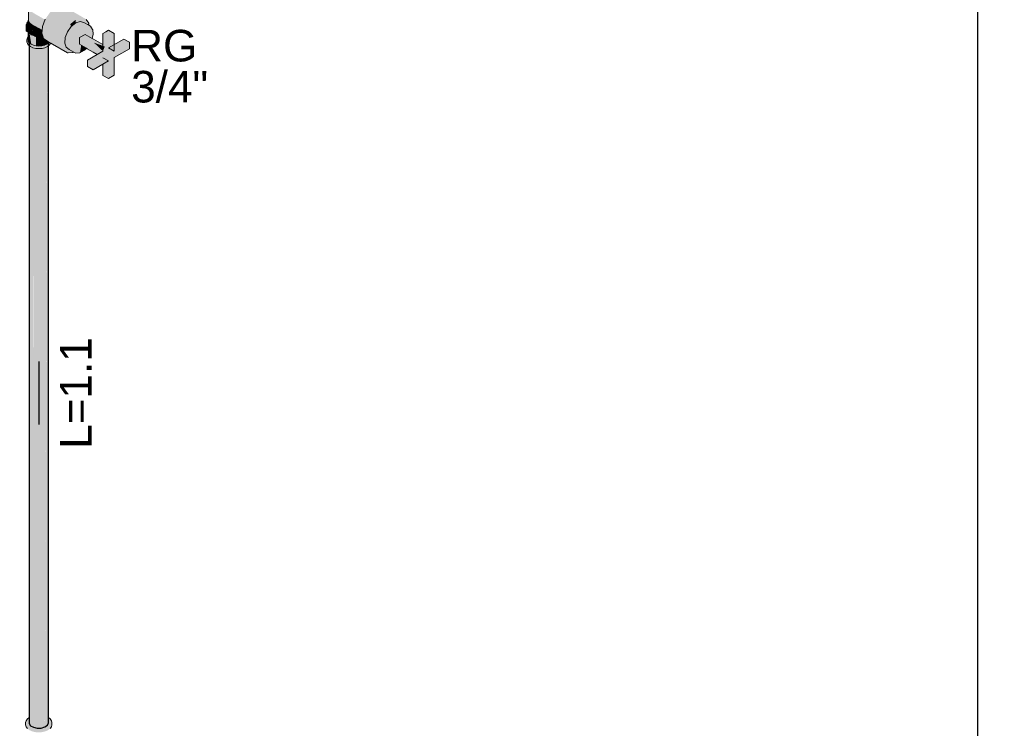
# Model space of a CAD drawing. Header units: millimetres. Extents: x 2 to 902, y -447 to 199.
# Tile 297 of 656: x 81.82 to 88.05, y 63.2 to 67.68. Entities that reach past the tile are written whole.
import ezdxf

# ---------------------------------------------------------------- set-up
doc = ezdxf.new("R2010")
doc.units = ezdxf.units.MM
doc.header["$MEASUREMENT"] = 0
doc.linetypes.add('NULL', pattern=[0])
for name, color, linetype, lineweight in [('AF-Condutos', 4, 'Continuous', 25), ('AF-Conexões', 9, 'Continuous', 18), ('AF-Registro', 9, 'Continuous', 18), ('AF-Sentido conduto', 9, 'Continuous', 30), ('AF-Textos conduto', 7, 'Continuous', 9), ('Textos', 7, 'Continuous', 9)]:
    doc.layers.add(name, color=color, linetype=linetype, lineweight=lineweight)
doc.styles.add('Arial', font='arial.ttf')

msp = doc.modelspace()

# ---------------------------------------------------------------- hatches: boundary and pattern name
at = {"layer": 'AF-Condutos', "linetype": 'Continuous'}
for points in [[(81.8763, 63.2256), (81.8764, 63.2716), (81.8763, 67.5396), (81.8763, 63.2714)], [(81.8764, 63.264), (81.8763, 63.2256), (81.8854, 63.2119), (81.9034, 63.2015), (81.9272, 63.1962), (81.9272, 63.3022), (81.9272, 63.3424), (81.9272, 67.5102), (81.904, 63.3101), (81.9039, 63.2847), (81.9039, 63.3099), (81.9034, 63.3093), (81.9034, 63.2843), (81.9034, 63.3093), (81.9039, 63.3099), (81.9034, 67.5155), (81.8857, 63.2846), (81.8857, 63.271), (81.8857, 63.2845), (81.8854, 63.2841), (81.8854, 63.2708), (81.8854, 63.2841), (81.8857, 63.2845), (81.8854, 67.5259), (81.8764, 63.2716)], [(81.8763, 67.517), (81.8764, 63.2716), (81.8854, 67.5126), (81.8852, 67.513), (81.8844, 67.5134), (81.8763, 67.5195)], [(81.8854, 67.5126), (81.8854, 67.5129), (81.8852, 67.513)], [(81.8854, 67.5099), (81.8857, 63.271), (81.9034, 67.505), (81.9034, 67.5056), (81.9027, 67.5058), (81.9002, 67.5064), (81.8854, 67.5129)], [(81.9039, 63.2847), (81.904, 63.3101), (81.9034, 67.5155), (81.9039, 63.3099)], [(81.9035, 67.5032), (81.904, 63.3101), (81.9272, 67.4999), (81.9272, 67.5014), (81.9247, 67.5015), (81.9185, 67.502), (81.9035, 67.5056)], [(81.9272, 63.1962), (81.9526, 63.197), (81.9526, 67.511)], [(81.9526, 67.4994), (81.9526, 67.5016), (81.9381, 67.5005), (81.9272, 67.5014), (81.9272, 67.4997), (81.9272, 63.1962)], [(81.9526, 63.197), (81.9753, 63.2037), (81.9753, 67.5177)], [(81.9578, 67.502), (81.9526, 67.5016), (81.9526, 67.5008), (81.9526, 63.197), (81.9753, 67.5033), (81.9753, 67.5062)], [(81.9756, 63.274), (81.9753, 63.2037), (81.9914, 63.2151), (81.9914, 63.2671), (81.9914, 63.2684), (81.9914, 67.5291), (81.9756, 63.2802)], [(81.9761, 67.5064), (81.9753, 67.5062), (81.9753, 67.5061), (81.9753, 63.2037), (81.9913, 67.51), (81.9913, 67.5131)], [(81.998, 63.2634), (81.998, 63.2641), (81.998, 67.5433), (81.9914, 63.2683), (81.9957, 63.2651), (81.9914, 63.2683), (81.9914, 63.267), (81.9914, 63.2151), (81.998, 63.2293)], [(81.9979, 67.5161), (81.9979, 67.518), (81.9918, 67.5134), (81.9914, 67.5132), (81.9914, 67.513), (81.9914, 63.2151)]]:
    msp.add_hatch(color=151, dxfattribs=at).paths.add_polyline_path(points)
at = {"layer": 'AF-Conexões', "linetype": 'Continuous'}
for points in [[(82.0089, 63.2552), (81.998, 63.2634), (81.998, 63.2615), (81.998, 63.2489), (81.998, 63.2475), (81.998, 63.2293), (81.9949, 63.2228), (81.9914, 63.2151), (81.9753, 63.2037), (81.9878, 63.2073), (81.9753, 63.2037), (81.9627, 63.1999), (81.9722, 63.2014), (81.986, 63.2036), (81.9883, 63.2075), (81.9939, 63.2169), (81.9883, 63.2075), (81.986, 63.2036), (81.9899, 63.2079), (81.986, 63.2036), (81.998, 63.2054), (81.9998, 63.2109), (81.998, 63.2103), (81.9998, 63.2109), (81.998, 63.2171), (81.9998, 63.2109), (81.998, 63.2054), (82.0002, 63.211), (82.0045, 63.2244), (81.998, 63.2198), (82.0045, 63.2244), (82.0002, 63.211), (81.998, 63.2054), (82.0064, 63.2067), (82.0062, 63.2127), (82.0064, 63.2067), (82.0064, 63.2128), (82.0059, 63.2255), (82.0064, 63.2128), (82.0064, 63.2067), (81.9627, 63.1999), (81.9526, 63.197), (81.9413, 63.1966), (81.8952, 63.1895), (81.9383, 63.1928), (81.96, 63.1972), (81.9383, 63.1928), (81.9957, 63.1971), (81.997, 63.1983), (81.9957, 63.1971), (81.9973, 63.1984), (82.0064, 63.2052), (81.9957, 63.1971), (81.8952, 63.1895), (81.8779, 63.1971), (81.8672, 63.2201), (81.8564, 63.2436), (81.8535, 63.2311), (81.8672, 63.212), (81.8535, 63.2311), (81.8535, 63.2175), (81.8564, 63.2187), (81.8647, 63.2071), (81.8672, 63.2052), (81.8672, 63.1942), (81.8672, 63.2052), (81.8647, 63.2071), (81.8564, 63.2187), (81.8535, 63.2175), (81.8564, 63.2051), (81.8647, 63.1935), (81.8672, 63.1916), (81.8779, 63.1835), (81.8952, 63.1759), (81.9152, 63.1711), (81.9152, 63.1847), (81.9152, 63.1711), (81.9368, 63.1831), (81.9583, 63.1847), (81.9368, 63.1831), (81.9152, 63.1711), (81.9368, 63.1695), (81.9583, 63.1711), (81.9784, 63.1895), (81.9583, 63.1711), (81.9784, 63.1759), (81.9957, 63.1835), (82.0064, 63.1916), (82.0064, 63.2025), (82.0064, 63.1916), (82.0089, 63.1935), (82.0172, 63.2051), (82.0172, 63.2187), (82.0172, 63.2051), (82.0201, 63.2175), (82.0201, 63.2311), (82.0089, 63.2071), (82.0124, 63.2146), (82.0105, 63.214), (82.0124, 63.2146), (82.0201, 63.2311), (82.0064, 63.2258), (82.0201, 63.2311), (82.0084, 63.2273), (82.0064, 63.2266), (81.998, 63.2238), (82.0084, 63.2273), (82.0201, 63.2311), (82.0185, 63.2344), (82.0095, 63.254)], [(81.8647, 63.2552), (81.8605, 63.2494), (81.8564, 63.2436), (81.8658, 63.2232), (81.8727, 63.2083), (81.8763, 63.2005), (81.8779, 63.1971), (81.8763, 63.2021), (81.8745, 63.2079), (81.8763, 63.2021), (81.8763, 63.2075), (81.8763, 63.2021), (81.8779, 63.1971), (81.8821, 63.2062), (81.8763, 63.2133), (81.8705, 63.2205), (81.8763, 63.2133), (81.8763, 63.2171), (81.8763, 63.2133), (81.8821, 63.2062), (81.8779, 63.1971), (81.883, 63.1949), (81.8952, 63.1895), (81.8943, 63.1952), (81.8929, 63.2038), (81.8943, 63.1952), (81.8952, 63.1895), (81.9319, 63.1952), (81.9299, 63.1956), (81.9319, 63.1952), (81.9413, 63.1966), (81.9344, 63.1964), (81.9272, 63.1962), (81.9235, 63.197), (81.9229, 63.1972), (81.9195, 63.196), (81.9229, 63.1972), (81.9201, 63.1978), (81.918, 63.1982), (81.9141, 63.1958), (81.918, 63.1982), (81.9127, 63.1994), (81.9126, 63.1994), (81.9059, 63.1956), (81.9126, 63.1994), (81.9124, 63.1995), (81.9114, 63.1997), (81.9056, 63.1956), (81.9114, 63.1997), (81.9101, 63.2), (81.9084, 63.2004), (81.9037, 63.1955), (81.9084, 63.2004), (81.9065, 63.2008), (81.9011, 63.1954), (81.9058, 63.2001), (81.8956, 63.2032), (81.9058, 63.2001), (81.9065, 63.2008), (81.9034, 63.2015), (81.8923, 63.2079), (81.8882, 63.2049), (81.8849, 63.2122), (81.8763, 63.2253), (81.8621, 63.2469), (81.8763, 63.2253), (81.8849, 63.2122), (81.8882, 63.2049), (81.8895, 63.2058), (81.8923, 63.2079), (81.8906, 63.2089), (81.8854, 63.2119), (81.885, 63.2125), (81.8763, 63.2256), (81.8763, 63.2551), (81.8763, 63.2603), (81.8763, 63.2639)], [(82.0089, 63.2552), (82.0201, 63.2311), (82.0172, 63.2436)]]:
    msp.add_hatch(color=161, dxfattribs=at).paths.add_polyline_path(points)
at = {"layer": 'AF-Registro', "linetype": 'Continuous'}
for points in [[(81.8722, 67.6825), (81.8722, 67.6797), (81.8744, 67.6701), (81.8744, 67.6871), (81.874, 67.6863), (81.8744, 67.6871), (81.8744, 67.7501), (81.8722, 67.7597)], [(81.8744, 67.6871), (81.8744, 67.6701), (81.8744, 67.67), (81.8807, 67.6613), (81.8909, 67.6537), (81.9657, 67.6778), (81.9758, 67.6811), (81.9768, 67.6837), (81.929, 67.7053), (81.9797, 67.6824), (81.8949, 67.7313), (81.8931, 67.7324), (81.8948, 67.7311), (81.8931, 67.7324), (81.8909, 67.7227), (81.8845, 67.7089), (81.8909, 67.7227), (81.8931, 67.7324), (81.9072, 67.7263), (81.8909, 67.7337), (81.8807, 67.7413), (81.8807, 67.7009), (81.8807, 67.7413), (81.8744, 67.7501), (81.8783, 67.6956), (81.8744, 67.6873), (81.8783, 67.6956), (81.8744, 67.7492), (81.8744, 67.7501)], [(82.078, 67.7696), (82.0428, 67.758), (82.037, 67.7533), (82.0579, 67.7412), (82.037, 67.7533), (82.0075, 67.729), (81.9784, 67.6877), (82.0886, 67.5673), (82.0913, 67.5678), (82.1051, 67.5706), (82.1067, 67.5897), (82.1051, 67.5706), (82.1709, 67.584), (82.1195, 67.6078), (82.1087, 67.6127), (82.1066, 67.6137), (82.1087, 67.6127), (82.1195, 67.6078), (82.1273, 67.6281), (82.128, 67.6297), (82.1273, 67.6281), (82.1195, 67.6078), (82.1428, 67.6408), (82.1369, 67.6526), (82.1357, 67.655), (82.1652, 67.6792), (82.1709, 67.684), (82.1709, 67.6807), (82.1709, 67.664), (82.1864, 67.6766), (82.1876, 67.6777), (82.1864, 67.6766), (82.1709, 67.664), (82.1428, 67.6408), (82.1195, 67.6078), (82.1051, 67.5706), (82.102, 67.5358), (82.1109, 67.5093), (82.1302, 67.4957), (82.1589, 67.4792), (82.1593, 67.4794), (82.1589, 67.4792), (82.1636, 67.4764), (82.1641, 67.4764), (82.1636, 67.4764), (82.1718, 67.4717), (82.165, 67.4765), (82.1602, 67.4799), (82.165, 67.4765), (82.1718, 67.4717), (82.1743, 67.4771), (82.1811, 67.492), (82.1525, 67.4853), (82.1811, 67.492), (82.1718, 67.4717), (82.1945, 67.4732), (82.1981, 67.4734), (82.2033, 67.5048), (82.1945, 67.4773), (82.1945, 67.4997), (82.1945, 67.4773), (82.2033, 67.5048), (82.2062, 67.522), (82.2019, 67.5245), (82.1973, 67.5271), (82.1945, 67.5209), (82.1973, 67.5271), (82.1945, 67.5288), (82.1923, 67.53), (82.1897, 67.5315), (82.1854, 67.534), (82.1897, 67.5315), (82.1923, 67.53), (82.1945, 67.5288), (82.1945, 67.5375), (82.1945, 67.5474), (82.1799, 67.5372), (82.1945, 67.5474), (82.1945, 67.5563), (82.1755, 67.5397), (82.1591, 67.5492), (82.1436, 67.5118), (82.1466, 67.5466), (82.161, 67.5838), (82.1497, 67.5546), (82.1466, 67.5466), (82.1463, 67.5425), (82.1571, 67.5487), (82.1585, 67.5496), (82.1561, 67.5509), (82.1585, 67.5496), (82.1779, 67.5608), (82.1925, 67.5692), (82.1779, 67.5608), (82.1585, 67.5496), (82.1571, 67.5487), (82.1463, 67.5425), (82.1436, 67.5118), (82.1591, 67.5492), (82.1755, 67.5397), (82.1945, 67.5563), (82.1945, 67.5683), (82.1945, 67.5704), (82.2045, 67.5761), (82.1945, 67.5963), (82.1843, 67.6168), (82.2045, 67.5761), (82.2125, 67.5808), (82.2205, 67.5854), (82.2125, 67.64), (82.2205, 67.5854), (82.2407, 67.6493), (82.2236, 67.5952), (82.2278, 67.5927), (82.2236, 67.5952), (82.2205, 67.5854), (82.2269, 67.5891), (82.2285, 67.5923), (82.2269, 67.5891), (82.2305, 67.5912), (82.2315, 67.5906), (82.2325, 67.5923), (82.2315, 67.5906), (82.2397, 67.5859), (82.2589, 67.6042), (82.2679, 67.6128), (82.2594, 67.6078), (82.2586, 67.6074), (82.2594, 67.6078), (82.2563, 67.6308), (82.2594, 67.6078), (82.2679, 67.6128), (82.2397, 67.5859), (82.2528, 67.5783), (82.2751, 67.5654), (82.2814, 67.5914), (82.2788, 67.619), (82.2784, 67.6227), (82.264, 67.6432), (82.2546, 67.6486), (82.2549, 67.6456), (82.2546, 67.6486), (82.2224, 67.6672), (82.1991, 67.6733), (82.205, 67.692), (82.1991, 67.6733), (82.2224, 67.6672), (82.2072, 67.6938), (82.2158, 67.6788), (82.2224, 67.6672), (82.1709, 67.584), (82.2506, 67.6598), (82.2332, 67.6846), (82.2506, 67.6598), (82.2533, 67.6624), (82.2365, 67.6857), (82.2533, 67.6624), (82.2368, 67.6858), (82.2353, 67.688), (82.2084, 67.6947), (82.2353, 67.688), (82.2087, 67.695), (82.2062, 67.6956), (82.2353, 67.688), (82.1071, 67.762)], [(81.8722, 67.6825), (81.8718, 67.6815), (81.8709, 67.6796), (81.8696, 67.6768), (81.8671, 67.6715), (81.8716, 67.6682), (81.8671, 67.6715), (81.866, 67.6691), (81.8666, 67.6677), (81.8674, 67.6672), (81.8666, 67.6677), (81.866, 67.6691), (81.8664, 67.6678), (81.866, 67.6691), (81.8656, 67.6682), (81.8623, 67.6611), (81.8586, 67.6532), (81.8578, 67.6515), (81.8652, 67.6502), (81.8722, 67.6491), (81.8704, 67.655), (81.8722, 67.6536), (81.8722, 67.6605), (81.8722, 67.6644), (81.8722, 67.6605), (81.8722, 67.6536), (81.8704, 67.655), (81.8722, 67.6491), (81.8652, 67.6502), (81.8578, 67.6515), (81.8722, 67.6432), (81.8744, 67.6419), (81.8729, 67.6468), (81.8722, 67.6471), (81.8729, 67.6468), (81.8744, 67.6419), (81.8736, 67.6465), (81.8724, 67.6534), (81.8727, 67.6598), (81.8723, 67.6644), (81.8722, 67.6654), (81.872, 67.6679), (81.8722, 67.6654), (81.8723, 67.6644), (81.8725, 67.6642), (81.8723, 67.6644), (81.8727, 67.6598), (81.8724, 67.6534), (81.8736, 67.6465), (81.874, 67.6463), (81.8734, 67.6527), (81.874, 67.6463), (81.8744, 67.6462), (81.8744, 67.6519), (81.8744, 67.6574), (81.873, 67.664), (81.8722, 67.6677), (81.8714, 67.6743), (81.8722, 67.6677), (81.873, 67.664), (81.8744, 67.6574), (81.8734, 67.6637), (81.8729, 67.6672), (81.8722, 67.6713), (81.8718, 67.6737), (81.8722, 67.6713), (81.8729, 67.6672), (81.8736, 67.6666), (81.8729, 67.6672), (81.8734, 67.6637), (81.8744, 67.6574), (81.8744, 67.6631), (81.8744, 67.6574), (81.8744, 67.6519), (81.8744, 67.6462), (81.874, 67.6463), (81.8736, 67.6465), (81.8744, 67.6419), (81.8748, 67.646), (81.8744, 67.6419), (81.8802, 67.6385), (81.8778, 67.6447), (81.8753, 67.6513), (81.8778, 67.6447), (81.8802, 67.6385), (81.8787, 67.6443), (81.8802, 67.6385), (81.8795, 67.6439), (81.8789, 67.6442), (81.8772, 67.6498), (81.8756, 67.6557), (81.8772, 67.6498), (81.8789, 67.6442), (81.8777, 67.6494), (81.8789, 67.6442), (81.8795, 67.6439), (81.8802, 67.6385), (81.881, 67.6381), (81.8818, 67.6376), (81.8817, 67.6379), (81.8801, 67.6436), (81.8817, 67.6379), (81.8804, 67.6435), (81.8817, 67.6379), (81.8808, 67.6433), (81.8801, 67.6449), (81.879, 67.6485), (81.8801, 67.6449), (81.8808, 67.6433), (81.8817, 67.6379), (81.8818, 67.6376), (81.8934, 67.6309), (81.8878, 67.6365), (81.881, 67.6433), (81.8801, 67.6477), (81.8794, 67.6482), (81.8801, 67.6477), (81.881, 67.6433), (81.8878, 67.6365), (81.8934, 67.6309), (81.8893, 67.6361), (81.8934, 67.6309), (81.909, 67.6219), (81.9166, 67.6175), (81.905, 67.6275), (81.9053, 67.627), (81.905, 67.6275), (81.8967, 67.6343), (81.8925, 67.6353), (81.8898, 67.636), (81.8851, 67.6414), (81.8898, 67.636), (81.8925, 67.6353), (81.8967, 67.6343), (81.905, 67.6275), (81.8968, 67.6343), (81.8919, 67.6384), (81.8862, 67.6409), (81.8919, 67.6384), (81.8968, 67.6343), (81.905, 67.6275), (81.8972, 67.6342), (81.8927, 67.638), (81.8983, 67.634), (81.9028, 67.6306), (81.8984, 67.6339), (81.9028, 67.6306), (81.8983, 67.634), (81.8927, 67.638), (81.8982, 67.634), (81.8927, 67.638), (81.8972, 67.6342), (81.905, 67.6275), (81.9166, 67.6175), (81.9147, 67.6217), (81.9028, 67.6305), (81.9147, 67.6217), (81.9108, 67.63), (81.9103, 67.6311), (81.9067, 67.6319), (81.9063, 67.632), (81.9008, 67.6334), (81.9063, 67.632), (81.8996, 67.635), (81.8931, 67.6379), (81.8918, 67.6389), (81.883, 67.6455), (81.88, 67.6496), (81.8803, 67.6475), (81.88, 67.6496), (81.8786, 67.6516), (81.8766, 67.6544), (81.8758, 67.6578), (81.8746, 67.663), (81.8744, 67.6639), (81.8746, 67.6631), (81.8744, 67.6639), (81.8738, 67.6665), (81.8722, 67.6732), (81.8738, 67.6665), (81.8744, 67.6639), (81.8738, 67.6664), (81.8744, 67.6639), (81.8741, 67.6662), (81.8724, 67.6729), (81.8722, 67.6737), (81.8724, 67.6729), (81.8741, 67.6662), (81.8744, 67.6639), (81.8744, 67.666), (81.8744, 67.6698), (81.8744, 67.67), (81.8744, 67.6701), (81.8728, 67.6772), (81.8735, 67.6714), (81.8728, 67.6772), (81.8722, 67.6797)], [(81.8909, 67.6537), (81.9366, 67.6272), (81.9439, 67.6231), (81.9516, 67.6186), (81.9525, 67.621), (81.9528, 67.6216), (81.9531, 67.6224), (81.9539, 67.6245), (81.9531, 67.6224), (81.9528, 67.6216), (81.9525, 67.621), (81.9516, 67.6186), (81.9581, 67.6148), (81.9585, 67.6195), (81.9586, 67.6207), (81.9589, 67.6237), (81.959, 67.6255), (81.9544, 67.6259), (81.9543, 67.6257), (81.9537, 67.6259), (81.9543, 67.6257), (81.9544, 67.6259), (81.9548, 67.6268), (81.9544, 67.6259), (81.959, 67.6255), (81.9595, 67.6307), (81.9567, 67.6317), (81.9595, 67.6307), (81.9604, 67.6413), (81.9758, 67.6811), (81.9635, 67.6771)], [(81.9919, 67.5477), (82.0013, 67.5422), (82.0045, 67.5403), (82.0079, 67.5384), (82.0088, 67.539), (82.0079, 67.5384), (82.0121, 67.536), (82.0132, 67.5354), (82.0141, 67.5366), (82.0142, 67.5369), (82.0141, 67.537), (82.0126, 67.5379), (82.009, 67.5392), (82.0049, 67.5408), (82.009, 67.5392), (82.0126, 67.5379), (82.0093, 67.5394), (82.0053, 67.5413), (82.0093, 67.5394), (82.0126, 67.5379), (82.0096, 67.5397), (82.0126, 67.5379), (82.0141, 67.537), (82.0143, 67.5369), (82.0166, 67.5356), (82.0277, 67.5293), (82.0126, 67.5379), (82.0271, 67.5292), (82.0164, 67.5356), (82.0142, 67.5369), (82.0141, 67.5366), (82.0132, 67.5354), (82.0141, 67.5349), (82.0161, 67.5354), (82.0141, 67.5349), (82.0144, 67.5347), (82.0267, 67.5291), (82.0144, 67.5347), (82.0248, 67.5286), (82.12, 67.4737), (82.0959, 67.4907), (82.0286, 67.5295), (82.0174, 67.536), (82.0147, 67.5375), (82.0174, 67.536), (82.0286, 67.5295), (82.0959, 67.4907), (82.0414, 67.5326), (82.0298, 67.5415), (82.0219, 67.5476), (82.0141, 67.5379), (82.0219, 67.5476), (82.021, 67.5483), (82.0148, 67.5436), (82.0141, 67.543), (82.0148, 67.5436), (82.0141, 67.5444), (82.0137, 67.5427), (82.0128, 67.5387), (82.01, 67.54), (82.0057, 67.542), (82.0019, 67.5429), (82.0057, 67.542), (82.01, 67.54), (82.0128, 67.5387), (82.0101, 67.54), (82.0128, 67.5387), (82.0137, 67.5427), (82.0131, 67.5423), (82.0102, 67.5401), (82.0059, 67.5422), (82.0102, 67.5401), (82.0131, 67.5423), (82.0137, 67.5427), (82.0141, 67.5444), (82.0141, 67.5527), (82.0061, 67.5425), (82.0026, 67.5439), (82.0061, 67.5425), (82.0141, 67.5527), (82.0135, 67.5528), (82.0127, 67.5517), (82.0135, 67.5528), (82.0029, 67.5444), (82.0135, 67.5528), (82.0141, 67.5527), (82.0141, 67.5444), (82.0148, 67.5436), (82.021, 67.5483), (82.0298, 67.5415), (82.0339, 67.5433), (82.0298, 67.5415), (82.0959, 67.4907), (82.0848, 67.5238), (82.0356, 67.5441), (82.0848, 67.5238), (82.0545, 67.5524), (82.0436, 67.5476), (82.0403, 67.5462), (82.0226, 67.5495), (82.0403, 67.5462), (82.0436, 67.5476), (82.0545, 67.5524), (82.0421, 67.5641), (82.0303, 67.5553), (82.0271, 67.5528), (82.0303, 67.5553), (82.0421, 67.5641), (82.0361, 67.5698), (82.0848, 67.5238), (82.0863, 67.5408), (82.0886, 67.5673), (82.0429, 67.5937), (82.0299, 67.5756), (82.0288, 67.574), (82.0299, 67.5756), (82.0429, 67.5937), (82.0376, 67.5967), (82.0886, 67.5673), (82.0587, 67.6), (81.9784, 67.6877), (81.9604, 67.6413), (82.0118, 67.5927), (81.9604, 67.6413), (81.9581, 67.6148), (81.9935, 67.5944), (81.9996, 67.5909), (82.0217, 67.5781), (82.0238, 67.5769), (82.0217, 67.5781), (81.9996, 67.5909), (81.9935, 67.5944), (81.9864, 67.5888), (81.9935, 67.5944), (81.9581, 67.6148), (81.9566, 67.5978), (81.9752, 67.5871), (82.0197, 67.5614), (82.0181, 67.5623), (82.0141, 67.5646), (81.9752, 67.5871), (81.9566, 67.5978), (81.9713, 67.5865), (82.0141, 67.5536), (82.0171, 67.5578), (82.0141, 67.5536), (82.0158, 67.5522), (82.0141, 67.5536), (82.0141, 67.5536), (82.0097, 67.5538), (82.0141, 67.5536), (82.0112, 67.5558), (82.0102, 67.5545), (82.0112, 67.5558), (81.9731, 67.5851), (81.9713, 67.5865), (81.9566, 67.5978), (81.961, 67.5849), (81.9618, 67.5824), (81.9678, 67.5647)], [(82.1709, 67.664), (82.1709, 67.6807), (82.1709, 67.684), (82.1357, 67.655), (82.1369, 67.6526), (82.1565, 67.6603), (82.1369, 67.6526), (82.1428, 67.6408), (82.1555, 67.6588), (82.1428, 67.6408)], [(81.8578, 67.6119), (81.8695, 67.6052), (81.8832, 67.5973), (81.8763, 67.6069), (81.8832, 67.5973), (81.905, 67.5847), (81.9166, 67.578), (81.9166, 67.5819), (81.9166, 67.6175), (81.8718, 67.6133), (81.8695, 67.6131), (81.9166, 67.6175), (81.8695, 67.6447), (81.8578, 67.6515)], [(81.8744, 67.6639), (81.8766, 67.6544), (81.8766, 67.667), (81.8761, 67.6677), (81.8744, 67.67)], [(81.8766, 67.6644), (81.8766, 67.6544), (81.8822, 67.6593), (81.8827, 67.6598), (81.8812, 67.6609), (81.8807, 67.6613), (81.8766, 67.667)], [(81.8827, 67.6598), (81.8766, 67.6544), (81.883, 67.6455), (81.883, 67.6596)], [(81.8928, 67.6522), (81.8931, 67.6524), (81.883, 67.66)], [(81.883, 67.6582), (81.883, 67.6455), (81.8928, 67.6522), (81.8912, 67.6534), (81.8909, 67.6537), (81.883, 67.6596)], [(81.8931, 67.6524), (81.883, 67.6455), (81.8931, 67.6379), (81.9063, 67.632), (81.9063, 67.6465)], [(81.9063, 67.6448), (81.9063, 67.632), (81.9216, 67.6284), (81.9366, 67.6272), (81.9271, 67.6327), (81.9216, 67.6359), (81.9092, 67.6431)], [(81.9103, 67.6311), (81.9112, 67.6292), (81.9166, 67.6175), (81.9292, 67.6248), (81.9266, 67.6268), (81.9292, 67.6248), (81.9314, 67.626), (81.9258, 67.6274), (81.9314, 67.626), (81.9301, 67.6277), (81.9248, 67.6281), (81.9216, 67.6284)], [(81.9366, 67.6272), (81.9357, 67.6273), (81.9338, 67.6274), (81.9166, 67.6175), (81.9303, 67.6197), (81.9352, 67.6265), (81.9303, 67.6197), (81.9457, 67.622)], [(81.9166, 67.578), (81.9423, 67.5946), (81.9572, 67.6043), (81.9581, 67.6148), (81.9516, 67.6186), (81.9459, 67.604), (81.9516, 67.6186), (81.9457, 67.622), (81.9166, 67.6175)], [(81.9314, 67.626), (81.9338, 67.6274), (81.9301, 67.6277)], [(82.2533, 67.6494), (82.2546, 67.6486), (82.2537, 67.6578), (82.2527, 67.6593), (82.2516, 67.6608), (82.2506, 67.6598), (82.2518, 67.6595), (82.2506, 67.6598), (82.2448, 67.6543), (82.2523, 67.6499)], [(82.4141, 67.4436), (82.5111, 67.4995), (82.5111, 67.5203), (82.5111, 67.5411), (82.4765, 67.5611), (82.3795, 67.5052), (82.4141, 67.4852), (82.4141, 67.5252), (82.4077, 67.5214), (82.4141, 67.5252), (82.4141, 67.5972), (82.3795, 67.6172), (82.3961, 67.5868), (82.3795, 67.6172), (82.3615, 67.6068), (82.3435, 67.5964), (82.3435, 67.526), (82.3611, 67.4945), (82.3781, 67.4644), (82.369, 67.4991), (82.3652, 67.5134), (82.3781, 67.4644), (82.3781, 67.506), (82.3781, 67.5764), (82.3781, 67.506), (82.3781, 67.5044), (82.3795, 67.5052), (82.3834, 67.5074), (82.3795, 67.5052), (82.3781, 67.5044), (82.3781, 67.4644), (82.3837, 67.5027), (82.3845, 67.5081), (82.3781, 67.4644), (82.3435, 67.4102), (82.3587, 67.434), (82.3781, 67.4644), (82.3477, 67.4403), (82.3781, 67.4644), (82.3435, 67.4444), (82.3435, 67.4428), (82.3435, 67.4369), (82.3435, 67.4428), (82.3435, 67.4444), (82.3421, 67.4436), (82.3781, 67.4644), (82.3435, 67.526), (82.3435, 67.4844), (82.3203, 67.4561), (82.2811, 67.4084), (82.2811, 67.3876), (82.2811, 67.4084), (82.3203, 67.4561), (82.3435, 67.4844), (82.3074, 67.4636), (82.2465, 67.4284), (82.2465, 67.4076), (82.2465, 67.3868), (82.2811, 67.3668), (82.3435, 67.4028), (82.3781, 67.4228), (82.3435, 67.4428), (82.3781, 67.3108), (82.4141, 67.3316)], [(82.2537, 67.6578), (82.2536, 67.659), (82.2533, 67.6624), (82.2516, 67.6608), (82.2527, 67.6593)], [(81.8695, 67.5744), (81.8695, 67.5747), (81.8653, 67.5688), (81.8648, 67.568), (81.8622, 67.5567), (81.8681, 67.5567), (81.8695, 67.5606), (81.8695, 67.5644), (81.867, 67.5617), (81.8655, 67.5679), (81.8654, 67.5684), (81.8655, 67.5679), (81.867, 67.5617), (81.8695, 67.5644), (81.8695, 67.5673), (81.8695, 67.5705), (81.8695, 67.5709)], [(81.8695, 67.5567), (81.8645, 67.5567), (81.8622, 67.5567), (81.8622, 67.5444), (81.8648, 67.533), (81.8724, 67.5224), (81.8763, 67.5195), (81.8763, 67.5235), (81.8763, 67.5195), (81.8844, 67.5134), (81.8844, 67.5257), (81.8763, 67.5318), (81.8797, 67.5292), (81.8844, 67.5257), (81.8844, 67.5247), (81.8844, 67.5134), (81.8863, 67.5238), (81.8844, 67.5134), (81.8963, 67.5174), (81.8989, 67.5183), (81.8896, 67.5224), (81.8989, 67.5183), (81.8864, 67.5248), (81.8989, 67.5183), (81.8844, 67.5134), (81.9002, 67.5064), (81.9002, 67.5177), (81.9002, 67.517), (81.9038, 67.5161), (81.9002, 67.517), (81.9002, 67.5064), (81.9131, 67.512), (81.9064, 67.5155), (81.9131, 67.512), (81.9159, 67.5132), (81.9002, 67.5187), (81.9159, 67.5132), (81.9002, 67.5064), (81.9185, 67.502), (81.9185, 67.5126), (81.9185, 67.5123), (81.9204, 67.5121), (81.9185, 67.5123), (81.9185, 67.502), (81.9318, 67.5094), (81.9254, 67.5117), (81.9185, 67.5143), (81.9254, 67.5117), (81.9318, 67.5094), (81.9348, 67.511), (81.9185, 67.502), (81.9381, 67.5005), (81.9381, 67.5108), (81.9381, 67.5079), (81.9381, 67.5005), (81.9513, 67.5098), (81.954, 67.5117), (81.9473, 67.5101), (81.9381, 67.5128), (81.9436, 67.5112), (81.952, 67.5118), (81.9436, 67.5112), (81.9473, 67.5101), (81.954, 67.5117), (81.9545, 67.512), (81.954, 67.5117), (81.9381, 67.5005), (81.9578, 67.502), (81.9578, 67.5123), (81.9559, 67.5121), (81.9578, 67.5123), (81.9578, 67.5126), (81.9578, 67.5096), (81.9578, 67.502), (81.9724, 67.5161), (81.9578, 67.5143), (81.9724, 67.5161), (81.9578, 67.502), (81.9735, 67.5163), (81.974, 67.5168), (81.9578, 67.502), (81.9761, 67.5064), (81.9918, 67.5134), (81.9761, 67.5177), (81.9918, 67.5134), (81.9773, 67.5183), (81.98, 67.5174), (81.9866, 67.5224), (81.9761, 67.5187), (81.9866, 67.5224), (81.98, 67.5174), (81.9918, 67.5134), (81.988, 67.523), (81.9898, 67.5248), (81.988, 67.523), (81.9918, 67.5134), (81.9918, 67.5247), (81.9918, 67.5257), (81.9914, 67.5259), (81.9918, 67.5257), (81.9924, 67.5267), (81.9923, 67.5267), (81.9924, 67.5267), (81.9918, 67.5257), (81.9965, 67.5292), (81.998, 67.5303), (81.9975, 67.5306), (81.996, 67.5295), (81.9975, 67.5306), (81.998, 67.5303), (81.9918, 67.5257), (81.9918, 67.5134), (81.998, 67.518), (81.998, 67.5242), (81.998, 67.518), (82.0039, 67.5224), (82.0115, 67.533), (82.0108, 67.5343), (82.0084, 67.536), (82.0066, 67.5373), (82.0084, 67.536), (82.0108, 67.5343), (82.0115, 67.533), (82.0116, 67.5338), (82.0115, 67.5338), (82.0116, 67.5338), (82.0116, 67.5337), (82.0121, 67.536), (82.0118, 67.5361), (82.0115, 67.5363), (82.009, 67.5378), (82.0069, 67.539), (82.006, 67.5377), (82.0045, 67.5387), (82.0039, 67.5347), (81.998, 67.5309), (82.0039, 67.5347), (81.9998, 67.5323), (81.998, 67.5312), (81.9998, 67.5323), (82.0039, 67.5347), (82.0039, 67.5354), (82.0033, 67.5349), (82.0039, 67.5354), (82.0041, 67.5391), (82.0039, 67.5347), (82.0045, 67.5387), (82.006, 67.5377), (82.0069, 67.539), (82.0048, 67.5402), (82.0041, 67.5397), (82.0038, 67.5393), (82.0012, 67.5356), (82.0038, 67.5393), (82.0041, 67.5397), (82.0035, 67.5394), (82.0041, 67.5397), (82.0048, 67.5402), (82.0045, 67.5403), (82.0041, 67.5406), (82.0032, 67.5411), (82.0015, 67.5421), (82.0022, 67.5404), (82.0035, 67.5395), (82.0022, 67.5404), (82.0015, 67.5421), (82.0013, 67.5422), (82.001, 67.5412), (82.0013, 67.5422), (82.0008, 67.5413), (81.9986, 67.5377), (82.0008, 67.5413), (82.0013, 67.5422), (81.999, 67.5435), (81.9987, 67.5437), (81.9987, 67.5429), (81.9989, 67.5427), (81.9987, 67.5429), (81.9986, 67.5383), (82.0008, 67.5414), (81.998, 67.5375), (81.998, 67.5372), (81.998, 67.5367), (81.998, 67.5375), (81.9975, 67.5369), (81.9866, 67.5287), (81.9724, 67.5224), (81.9559, 67.5184), (81.9381, 67.5171), (81.9204, 67.5184), (81.9038, 67.5224), (81.8896, 67.5287), (81.8855, 67.5255), (81.8849, 67.5259), (81.8806, 67.5292), (81.8787, 67.5306), (81.8806, 67.5292), (81.8782, 67.5313), (81.8775, 67.5315), (81.8765, 67.5322), (81.8763, 67.5324), (81.8765, 67.5322), (81.8775, 67.5315), (81.8782, 67.5313), (81.8806, 67.5292), (81.8849, 67.5259), (81.8896, 67.5287), (81.8787, 67.5369), (81.8769, 67.5331), (81.8773, 67.5341), (81.8769, 67.5343), (81.8765, 67.5336), (81.8763, 67.5333), (81.8765, 67.5336), (81.8769, 67.5343), (81.8765, 67.5345), (81.8763, 67.5345), (81.8763, 67.5339), (81.8763, 67.5345), (81.8757, 67.5348), (81.8755, 67.5349), (81.8748, 67.5352), (81.8739, 67.5342), (81.8748, 67.5352), (81.8755, 67.5349), (81.8757, 67.5348), (81.8763, 67.5345), (81.8765, 67.5345), (81.8769, 67.5343), (81.8773, 67.5341), (81.8787, 67.5369), (81.8763, 67.5361), (81.8787, 67.5369), (81.8763, 67.5402), (81.8763, 67.5383), (81.8763, 67.5387), (81.8763, 67.5402), (81.8729, 67.5417), (81.8725, 67.5415), (81.8731, 67.5411), (81.8743, 67.5402), (81.8731, 67.5411), (81.8725, 67.5415), (81.8729, 67.5417), (81.8714, 67.5424), (81.8716, 67.5412), (81.8733, 67.5401), (81.8716, 67.5412), (81.8713, 67.5424), (81.8763, 67.5402), (81.8719, 67.5464), (81.8695, 67.5567), (81.8686, 67.5544), (81.8705, 67.5462), (81.8697, 67.5431), (81.8698, 67.5436), (81.8689, 67.5443), (81.8698, 67.5436), (81.8705, 67.5462), (81.8678, 67.5458), (81.867, 67.5457), (81.8648, 67.5453), (81.8707, 67.5417), (81.8648, 67.5453), (81.8714, 67.5361), (81.8722, 67.5355), (81.8714, 67.5361), (81.8724, 67.5347), (81.8723, 67.5354), (81.8717, 67.5403), (81.8719, 67.5401), (81.8717, 67.5403), (81.8723, 67.5354), (81.8724, 67.5347), (81.8725, 67.5353), (81.8724, 67.5347), (81.8727, 67.5351), (81.8727, 67.5366), (81.873, 67.5385), (81.8727, 67.5366), (81.8727, 67.5351), (81.8729, 67.5349), (81.873, 67.5353), (81.8732, 67.5383), (81.874, 67.5372), (81.8744, 67.5366), (81.8748, 67.536), (81.8744, 67.5366), (81.874, 67.5372), (81.8732, 67.5383), (81.873, 67.5353), (81.8742, 67.5364), (81.873, 67.5353), (81.8729, 67.5349), (81.873, 67.535), (81.8744, 67.5354), (81.8751, 67.5356), (81.8744, 67.5354), (81.8729, 67.5349), (81.8724, 67.5347), (81.8648, 67.5453), (81.8677, 67.5522)], [(81.8695, 67.5504), (81.8686, 67.5544), (81.866, 67.5483), (81.8648, 67.5453), (81.8678, 67.5458), (81.8695, 67.546), (81.8705, 67.5462)], [(81.8681, 67.5567), (81.8695, 67.5567), (81.8719, 67.5669)], [(81.8695, 67.5567), (81.8698, 67.5557), (81.8716, 67.5475), (81.8719, 67.5464), (81.8726, 67.543), (81.8719, 67.5779), (81.8719, 67.5993), (81.8719, 67.6038), (81.8718, 67.6039), (81.8715, 67.5977), (81.8706, 67.5762), (81.8715, 67.5977), (81.8718, 67.6039), (81.8708, 67.6044), (81.8698, 67.605), (81.8702, 67.5919), (81.8698, 67.605), (81.8695, 67.6052), (81.8695, 67.589), (81.8695, 67.5747)], [(81.8726, 67.5454), (81.8731, 67.5447), (81.8746, 67.5426), (81.8763, 67.5402), (81.8781, 67.5378), (81.8787, 67.537), (81.8763, 67.5571), (81.8787, 67.537), (81.8787, 67.5369), (81.8876, 67.5296), (81.8787, 67.5875), (81.8781, 67.5866), (81.8787, 67.5875), (81.8884, 67.5296), (81.8886, 67.5294), (81.8798, 67.589), (81.8787, 67.5966), (81.8763, 67.5999), (81.8747, 67.6022), (81.8724, 67.6035), (81.8763, 67.5841), (81.8724, 67.6035), (81.8721, 67.6037), (81.8741, 67.5811), (81.8721, 67.6037), (81.8719, 67.6038), (81.8719, 67.5779)], [(81.9025, 67.5227), (81.8896, 67.5884), (81.9025, 67.523), (81.9038, 67.5224), (81.9189, 67.5185), (81.9038, 67.5821), (81.9052, 67.5762), (81.9053, 67.5763), (81.9052, 67.5762), (81.9188, 67.5188), (81.9204, 67.5184), (81.9138, 67.5776), (81.9204, 67.5184), (81.9204, 67.5758), (81.9204, 67.5781), (81.9194, 67.5784), (81.9192, 67.5784), (81.9166, 67.578), (81.9136, 67.5797), (81.911, 67.5813), (81.8773, 67.6007), (81.8747, 67.6022), (81.8787, 67.5966), (81.8896, 67.5287)], [(81.8796, 67.5908), (81.8886, 67.5294), (81.8896, 67.5287), (81.8797, 67.5907), (81.8787, 67.5966)], [(81.8787, 67.5875), (81.8875, 67.5303), (81.8884, 67.5296)], [(81.8896, 67.5884), (81.9139, 67.5826), (81.9017, 67.5855), (81.905, 67.5847), (81.9027, 67.586), (81.9019, 67.5865), (81.901, 67.587), (81.8916, 67.5925), (81.8898, 67.5934), (81.8832, 67.5973)], [(81.9609, 67.5851), (81.9566, 67.5978), (81.9569, 67.6014), (81.957, 67.6017), (81.9571, 67.6031), (81.9557, 67.6005), (81.9571, 67.6031), (81.9572, 67.6043), (81.9553, 67.6017), (81.9403, 67.5895), (81.9395, 67.5875), (81.9403, 67.5895), (81.9553, 67.6017), (81.9572, 67.6043), (81.9549, 67.6028), (81.9407, 67.5905), (81.9549, 67.6028), (81.9423, 67.5946), (81.9411, 67.5915), (81.9423, 67.5946), (81.9264, 67.5796), (81.9423, 67.5946), (81.921, 67.5809), (81.9166, 67.578), (81.9265, 67.5795), (81.9371, 67.5813), (81.9555, 67.5842)], [(81.9204, 67.5781), (81.9197, 67.5785), (81.9194, 67.5784)], [(81.9204, 67.5781), (81.923, 67.579), (81.9204, 67.5786), (81.9197, 67.5785)], [(81.9866, 67.5507), (81.9866, 67.5514), (81.9802, 67.5559), (81.98, 67.5545), (81.9802, 67.5559), (81.9795, 67.5564), (81.9729, 67.561), (81.9724, 67.5614), (81.9682, 67.5643), (81.9678, 67.5647), (81.9681, 67.5637), (81.9678, 67.5647), (81.9677, 67.565), (81.9627, 67.5797), (81.9624, 67.5805), (81.9622, 67.5813), (81.9204, 67.5781), (81.9381, 67.5171), (81.9549, 67.5158), (81.9381, 67.5768), (81.9543, 67.518), (81.9559, 67.5184), (81.9559, 67.5781), (81.9631, 67.5679), (81.9559, 67.5781), (81.9559, 67.573), (81.956, 67.5729), (81.9559, 67.573), (81.9559, 67.5684), (81.9559, 67.5184), (81.9575, 67.5188), (81.9561, 67.5683), (81.9575, 67.5188), (81.9676, 67.5617), (81.9691, 67.5608), (81.9724, 67.5508), (81.9724, 67.5589), (81.9729, 67.5586), (81.9724, 67.5589), (81.9724, 67.5508), (81.9728, 67.5498), (81.9732, 67.5486), (81.9728, 67.5498), (81.9724, 67.5508), (81.9691, 67.5608), (81.9676, 67.5617), (81.9566, 67.5154), (81.9724, 67.5224), (81.9738, 67.523), (81.9767, 67.538), (81.9728, 67.5183), (81.9812, 67.5246), (81.9866, 67.5287), (81.9877, 67.5294), (81.9873, 67.5503), (81.9877, 67.5294), (81.9905, 67.5485), (81.9904, 67.5487), (81.9876, 67.5507), (81.9876, 67.5501), (81.9876, 67.5507), (81.9873, 67.5509), (81.9866, 67.5514)], [(81.9265, 67.5795), (81.923, 67.579), (81.9204, 67.5781), (81.9296, 67.5788), (81.928, 67.5792)], [(81.9218, 67.5729), (81.9364, 67.5172), (81.9381, 67.5171), (81.9219, 67.5729), (81.9204, 67.5781)], [(81.9204, 67.5781), (81.9204, 67.5184), (81.9372, 67.5144)], [(81.9593, 67.5846), (81.9489, 67.5916), (81.9499, 67.5832), (81.9464, 67.5826), (81.9381, 67.5813), (81.9381, 67.589), (81.926, 67.5797), (81.9265, 67.5795), (81.9381, 67.5768), (81.9502, 67.5797), (81.9618, 67.5824), (81.9617, 67.5826), (81.9616, 67.5831), (81.961, 67.5849)], [(81.9265, 67.5795), (81.9371, 67.5812), (81.9371, 67.5812)], [(81.9554, 67.584), (81.961, 67.5849), (81.9609, 67.5851), (81.9555, 67.5842), (81.9371, 67.5812), (81.9371, 67.5812)], [(81.9552, 67.5808), (81.9622, 67.5813), (81.9618, 67.5824), (81.9552, 67.5808), (81.9547, 67.5807)], [(82.0972, 67.5503), (82.0913, 67.5678), (82.0886, 67.5673), (82.0848, 67.5238), (82.0876, 67.5257), (82.102, 67.5358), (82.1709, 67.584), (82.1051, 67.5706), (82.0913, 67.5678)], [(82.154, 67.482), (82.1302, 67.4957), (82.1709, 67.584), (82.1109, 67.5093), (82.112, 67.5062), (82.1217, 67.4773), (82.112, 67.5062), (82.1109, 67.5093), (82.1096, 67.5076), (82.1109, 67.5093), (82.1709, 67.584), (82.102, 67.5358), (82.1004, 67.5168), (82.102, 67.5358), (82.0876, 67.5257), (82.0848, 67.5238), (82.1003, 67.5153), (82.0865, 67.5228), (82.0848, 67.5238), (82.0856, 67.5215), (82.0859, 67.5213), (82.0865, 67.5227), (82.0859, 67.5213), (82.1001, 67.5138), (82.0859, 67.5213), (82.1001, 67.5131), (82.0984, 67.4937), (82.1001, 67.5131), (82.0859, 67.5213), (82.0858, 67.5209), (82.0959, 67.4907), (82.098, 67.4892), (82.12, 67.4737), (82.1229, 67.4738), (82.1529, 67.4757)], [(82.2719, 67.552), (82.2865, 67.5382), (82.3435, 67.518), (82.3435, 67.5198), (82.3435, 67.5209), (82.2858, 67.546), (82.3435, 67.5209), (82.3435, 67.5249), (82.3435, 67.526), (82.2844, 67.56), (82.2751, 67.5654), (82.2305, 67.5912), (82.1945, 67.5704), (82.1945, 67.5288), (82.2389, 67.5031), (82.2442, 67.5), (82.2813, 67.4786), (82.3074, 67.4636), (82.3144, 67.4676), (82.3002, 67.4798), (82.3144, 67.4676), (82.34, 67.4824), (82.3416, 67.4833), (82.2636, 67.5112), (82.2539, 67.5195), (82.2636, 67.5112), (82.2682, 67.5139), (82.2636, 67.5112), (82.3435, 67.4826), (82.3435, 67.4844), (82.2803, 67.5208), (82.2638, 67.5303), (82.2663, 67.5289), (82.2676, 67.5345), (82.2709, 67.5482), (82.2676, 67.5345), (82.2663, 67.5289), (82.2803, 67.5208), (82.2886, 67.516), (82.2878, 67.5252), (82.2874, 67.5294), (82.2878, 67.5252), (82.2886, 67.516), (82.3435, 67.4844), (82.2956, 67.5297), (82.2865, 67.5382), (82.2782, 67.546)], [(81.8719, 67.5401), (81.8708, 67.5479), (81.8698, 67.5493)], [(81.8724, 67.5347), (81.8729, 67.5349), (81.8727, 67.5351)], [(81.8896, 67.5287), (81.8861, 67.5266), (81.8849, 67.5259), (81.8855, 67.5255), (81.8868, 67.5264)], [(81.9975, 67.5437), (81.9975, 67.5444), (81.9974, 67.5445), (81.9919, 67.5477), (81.9974, 67.5438), (81.9919, 67.5477), (81.9905, 67.5486), (81.9905, 67.5485), (81.9866, 67.5224), (81.9975, 67.5369), (81.9976, 67.5369)], [(81.9976, 67.5436), (81.9976, 67.5369), (81.998, 67.5375), (81.9976, 67.5436), (81.9976, 67.5443), (81.9976, 67.5444), (81.9975, 67.5444), (81.9975, 67.5437), (81.9976, 67.5369), (81.9976, 67.5436), (81.9976, 67.5369)], [(81.998, 67.5434), (81.998, 67.5441), (81.9976, 67.5443), (81.9976, 67.5436), (81.998, 67.5375), (81.9982, 67.5378)], [(81.9986, 67.5429), (81.9987, 67.5437), (81.9982, 67.544), (81.998, 67.5441), (81.9982, 67.5432), (81.998, 67.5441), (81.998, 67.5433), (81.9982, 67.5378), (81.9986, 67.5383), (81.9987, 67.5429), (81.9987, 67.5437)], [(82.0115, 67.533), (82.0116, 67.5337), (82.0116, 67.5338)], [(82.0856, 67.5215), (82.0858, 67.5209), (82.0859, 67.5213)], [(82.2269, 67.49), (82.2389, 67.5031), (82.2222, 67.5127), (82.2062, 67.522), (82.1981, 67.4734)], [(82.355, 67.5139), (82.2865, 67.5382), (82.3435, 67.4844)], [(82.156, 67.4775), (82.1589, 67.4792), (82.154, 67.482), (82.1535, 67.4793), (82.1529, 67.4757)], [(82.3435, 67.4028), (82.3435, 67.3308), (82.3781, 67.3108), (82.3526, 67.408)]]:
    msp.add_hatch(color=254, dxfattribs=at).paths.add_polyline_path(points)
at = {"layer": 'AF-Sentido conduto', "linetype": 'Continuous'}
msp.add_hatch(color=7, dxfattribs=at).paths.add_polyline_path([(81.9368, 65.1191), (82.0015, 65.3606), (81.8721, 65.3606)])

# ---------------------------------------------------------------- linework, layer by layer
msp.add_lwpolyline([(87.8842, 76.1035), (87.8842, 50.0568), (119.5492, 50.0568), (119.5492, 79.628), (93.9417, 79.628)])
msp.add_lwpolyline([(64.6227, 76.1035), (87.8842, 76.1035), (87.8842, 53.0252), (64.6227, 53.0252)], close=True)
at = {"layer": 'AF-Condutos'}
for p, q in [((81.8763, 67.5396), (81.8763, 63.2714)), ((81.998, 63.2641), (81.998, 67.5433)), ((81.8763, 63.2714), (81.8763, 63.2256)), ((81.998, 63.2634), (81.998, 63.2641)), ((81.998, 63.2293), (81.998, 63.2634)), ((81.8763, 63.2256), (81.8854, 63.2119)), ((81.8854, 63.2119), (81.9034, 63.2015)), ((81.9034, 63.2015), (81.9272, 63.1962)), ((81.9272, 63.1962), (81.9526, 63.197)), ((81.9526, 63.197), (81.9753, 63.2037)), ((81.9753, 63.2037), (81.9914, 63.2151)), ((81.9914, 63.2151), (81.998, 63.2293))]:
    msp.add_line(p, q, dxfattribs=at)
at = {"layer": 'AF-Conexões'}
for p, q in [((81.8605, 63.2494), (81.8564, 63.2436)), ((81.8647, 63.2552), (81.8605, 63.2494)), ((81.8763, 63.2639), (81.8647, 63.2552)), ((82.0089, 63.2552), (81.998, 63.2634)), ((82.0172, 63.2436), (82.0089, 63.2552)), ((81.8564, 63.2436), (81.8535, 63.2311)), ((81.8535, 63.2311), (81.8535, 63.2175)), ((81.8535, 63.2175), (81.8564, 63.2051)), ((81.8564, 63.2051), (81.8647, 63.1935)), ((82.0089, 63.1935), (82.0172, 63.2051)), ((82.0201, 63.2311), (82.0172, 63.2436)), ((82.0172, 63.2051), (82.0201, 63.2175)), ((82.0201, 63.2175), (82.0201, 63.2311))]:
    msp.add_line(p, q, dxfattribs=at)
at = {"layer": 'AF-Registro'}
for p, q in [((81.8722, 67.7597), (81.8722, 67.6825)), ((81.8696, 67.6768), (81.8671, 67.6715)), ((81.8709, 67.6796), (81.8696, 67.6768)), ((81.8718, 67.6815), (81.8709, 67.6796)), ((81.8722, 67.6825), (81.8718, 67.6815)), ((81.8722, 67.6825), (81.8722, 67.6797)), ((81.8722, 67.6797), (81.8744, 67.6701)), ((81.9784, 67.6877), (81.9604, 67.6413)), ((82.2533, 67.6624), (82.2368, 67.6858)), ((81.8586, 67.6532), (81.8578, 67.6515)), ((81.8578, 67.6515), (81.8578, 67.6119)), ((81.8623, 67.6611), (81.8586, 67.6532)), ((81.8656, 67.6682), (81.8623, 67.6611)), ((81.866, 67.6691), (81.8656, 67.6682)), ((81.8671, 67.6715), (81.866, 67.6691)), ((81.8744, 67.6701), (81.8744, 67.67)), ((81.8744, 67.67), (81.8807, 67.6613)), ((81.8744, 67.67), (81.8744, 67.6639)), ((81.8744, 67.6639), (81.8766, 67.6544)), ((81.8766, 67.6544), (81.883, 67.6455)), ((81.8807, 67.6613), (81.8909, 67.6537)), ((81.883, 67.6455), (81.8931, 67.6379)), ((81.8909, 67.6537), (81.9366, 67.6272)), ((81.8931, 67.6379), (81.9063, 67.632)), ((81.9063, 67.632), (81.9216, 67.6284)), ((81.9216, 67.6284), (81.9366, 67.6272)), ((81.9366, 67.6272), (81.9439, 67.6231)), ((81.9439, 67.6231), (81.9516, 67.6186)), ((81.9516, 67.6186), (81.9581, 67.6148)), ((81.9581, 67.6148), (81.9566, 67.5978)), ((81.9604, 67.6413), (81.9581, 67.6148)), ((82.1428, 67.6408), (82.1195, 67.6078)), ((82.1709, 67.664), (82.1428, 67.6408)), ((82.1991, 67.6733), (82.1709, 67.664)), ((82.2224, 67.6672), (82.1991, 67.6733)), ((82.2546, 67.6486), (82.2224, 67.6672)), ((82.2536, 67.659), (82.2533, 67.6624)), ((82.2537, 67.6578), (82.2536, 67.659)), ((82.2546, 67.6486), (82.2537, 67.6578)), ((82.264, 67.6432), (82.2546, 67.6486)), ((82.2784, 67.6227), (82.264, 67.6432)), ((82.2788, 67.619), (82.2784, 67.6227)), ((82.2814, 67.5914), (82.2788, 67.619)), ((82.3795, 67.6172), (82.3615, 67.6068)), ((82.4141, 67.5972), (82.3795, 67.6172)), ((81.8578, 67.6119), (81.8695, 67.6052)), ((81.8648, 67.568), (81.8622, 67.5567)), ((81.8622, 67.5567), (81.8622, 67.5444)), ((81.8653, 67.5688), (81.8648, 67.568)), ((81.8695, 67.5747), (81.8653, 67.5688)), ((81.8695, 67.6052), (81.8832, 67.5973)), ((81.8695, 67.6052), (81.8695, 67.589)), ((81.8695, 67.589), (81.8695, 67.5747)), ((81.8695, 67.5747), (81.8695, 67.5567)), ((81.8719, 67.5464), (81.8695, 67.5567)), ((81.8832, 67.5973), (81.8896, 67.5884)), ((81.8832, 67.5973), (81.905, 67.5847)), ((81.8896, 67.5884), (81.9139, 67.5826)), ((81.905, 67.5847), (81.9166, 67.578)), ((81.9166, 67.578), (81.9265, 67.5795)), ((81.926, 67.5797), (81.9265, 67.5795)), ((81.9265, 67.5795), (81.9371, 67.5812)), ((81.9265, 67.5795), (81.9381, 67.5768)), ((81.9371, 67.5812), (81.9554, 67.584)), ((81.9381, 67.5768), (81.9502, 67.5797)), ((81.9502, 67.5797), (81.9618, 67.5824)), ((81.9554, 67.584), (81.961, 67.5849)), ((81.9566, 67.5978), (81.961, 67.5849)), ((81.961, 67.5849), (81.9618, 67.5824)), ((81.9618, 67.5824), (81.9678, 67.5647)), ((81.9678, 67.5647), (81.9919, 67.5477)), ((82.1051, 67.5706), (82.102, 67.5358)), ((82.1195, 67.6078), (82.1051, 67.5706)), ((82.2305, 67.5912), (82.1945, 67.5704)), ((82.1945, 67.5704), (82.1945, 67.5288)), ((82.2751, 67.5654), (82.2305, 67.5912)), ((82.2751, 67.5654), (82.2814, 67.5914)), ((82.2844, 67.56), (82.2751, 67.5654)), ((82.3435, 67.526), (82.2844, 67.56)), ((82.3615, 67.6068), (82.3435, 67.5964)), ((82.3435, 67.5964), (82.3435, 67.526)), ((82.4765, 67.5611), (82.3795, 67.5052)), ((82.4141, 67.5252), (82.4141, 67.5972)), ((82.5111, 67.5411), (82.4765, 67.5611)), ((81.8622, 67.5444), (81.8648, 67.533)), ((81.8648, 67.533), (81.8724, 67.5224)), ((81.8698, 67.5493), (81.8719, 67.5401)), ((81.8763, 67.5402), (81.8719, 67.5464)), ((81.8724, 67.5224), (81.8763, 67.5195)), ((81.8787, 67.5369), (81.8763, 67.5402)), ((81.8763, 67.5195), (81.8844, 67.5134)), ((81.8896, 67.5287), (81.8787, 67.5369)), ((81.8844, 67.5134), (81.9002, 67.5064)), ((81.9038, 67.5224), (81.8896, 67.5287)), ((81.9002, 67.5064), (81.9185, 67.502)), ((81.9204, 67.5184), (81.9038, 67.5224)), ((81.9185, 67.502), (81.9381, 67.5005)), ((81.9381, 67.5171), (81.9204, 67.5184)), ((81.9559, 67.5184), (81.9381, 67.5171)), ((81.9381, 67.5005), (81.9578, 67.502)), ((81.9724, 67.5224), (81.9559, 67.5184)), ((81.9578, 67.502), (81.9761, 67.5064)), ((81.9866, 67.5287), (81.9724, 67.5224)), ((81.9761, 67.5064), (81.9918, 67.5134)), ((81.9975, 67.5369), (81.9866, 67.5287)), ((81.9918, 67.5134), (81.998, 67.518)), ((81.9919, 67.5477), (82.0013, 67.5422)), ((81.998, 67.5375), (81.9975, 67.5369)), ((82.0008, 67.5414), (81.998, 67.5375)), ((81.998, 67.518), (82.0039, 67.5224)), ((82.0013, 67.5422), (82.0008, 67.5414)), ((82.0013, 67.5422), (82.0045, 67.5403)), ((82.0039, 67.5224), (82.0115, 67.533)), ((82.0045, 67.5403), (82.0079, 67.5384)), ((82.0079, 67.5384), (82.0121, 67.536)), ((82.0115, 67.533), (82.0116, 67.5337)), ((82.0116, 67.5337), (82.0121, 67.536)), ((82.0121, 67.536), (82.0132, 67.5354)), ((82.0132, 67.5354), (82.0141, 67.5349)), ((82.0141, 67.5349), (82.0144, 67.5347)), ((82.0144, 67.5347), (82.0248, 67.5286)), ((82.0248, 67.5286), (82.12, 67.4737)), ((82.102, 67.5358), (82.1109, 67.5093)), ((82.1109, 67.5093), (82.1302, 67.4957)), ((82.1302, 67.4957), (82.1589, 67.4792)), ((82.1945, 67.5288), (82.2389, 67.5031)), ((82.1981, 67.4734), (82.2269, 67.49)), ((82.2269, 67.49), (82.2389, 67.5031)), ((82.2389, 67.5031), (82.2442, 67.5)), ((82.2442, 67.5), (82.2813, 67.4786)), ((82.3435, 67.526), (82.3435, 67.4844)), ((82.3795, 67.5052), (82.4141, 67.4852)), ((82.4141, 67.4852), (82.4141, 67.5252)), ((82.4141, 67.4436), (82.5111, 67.4995)), ((82.5111, 67.5203), (82.5111, 67.5411)), ((82.5111, 67.4995), (82.5111, 67.5203)), ((82.12, 67.4737), (82.1229, 67.4738)), ((82.1229, 67.4738), (82.1529, 67.4757)), ((82.1529, 67.4757), (82.156, 67.4775)), ((82.156, 67.4775), (82.1589, 67.4792)), ((82.1589, 67.4792), (82.1636, 67.4764)), ((82.1636, 67.4764), (82.1718, 67.4717)), ((82.1718, 67.4717), (82.1945, 67.4732)), ((82.1945, 67.4732), (82.1981, 67.4734)), ((82.3074, 67.4636), (82.2465, 67.4284)), ((82.2465, 67.4284), (82.2465, 67.4076)), ((82.2813, 67.4786), (82.3074, 67.4636)), ((82.3435, 67.4844), (82.3074, 67.4636)), ((82.3781, 67.4228), (82.3435, 67.4428)), ((82.4141, 67.3316), (82.4141, 67.4436)), ((82.2465, 67.4076), (82.2465, 67.3868)), ((82.2465, 67.3868), (82.2811, 67.3668)), ((82.2811, 67.3668), (82.3435, 67.4028)), ((82.3435, 67.4028), (82.3781, 67.4228)), ((82.3435, 67.4028), (82.3435, 67.3308)), ((82.3435, 67.3308), (82.3781, 67.3108)), ((82.3781, 67.3108), (82.4141, 67.3316))]:
    msp.add_line(p, q, dxfattribs=at)
at = {"layer": 'AF-Sentido conduto'}
msp.add_lwpolyline([(81.9368, 65.5191), (81.9368, 65.1191)], dxfattribs=at)

# ---------------------------------------------------------------- texts
at = {"layer": 'AF-Textos conduto', "linetype": 'NULL', "insert": (82.2713, 65.3191), "char_height": 0.2, "width": 1.413415, "attachment_point": 8, "rotation": 90.00021, "line_spacing_factor": 0.6, "style": 'Arial'}
msp.add_mtext('L=1.1', dxfattribs=at)
at = {"layer": 'Textos', "linetype": 'NULL', "char_height": 0.2, "attachment_point": 7, "line_spacing_factor": 0.6, "style": 'Arial'}
for s, insert, width in [('RG', (82.5225, 67.4167), 0.838415), ('3/4"', (82.5225, 67.1567), 0.975)]:
    msp.add_mtext(s, dxfattribs=dict(at, insert=insert, width=width))

doc.saveas('drawing.dxf')
